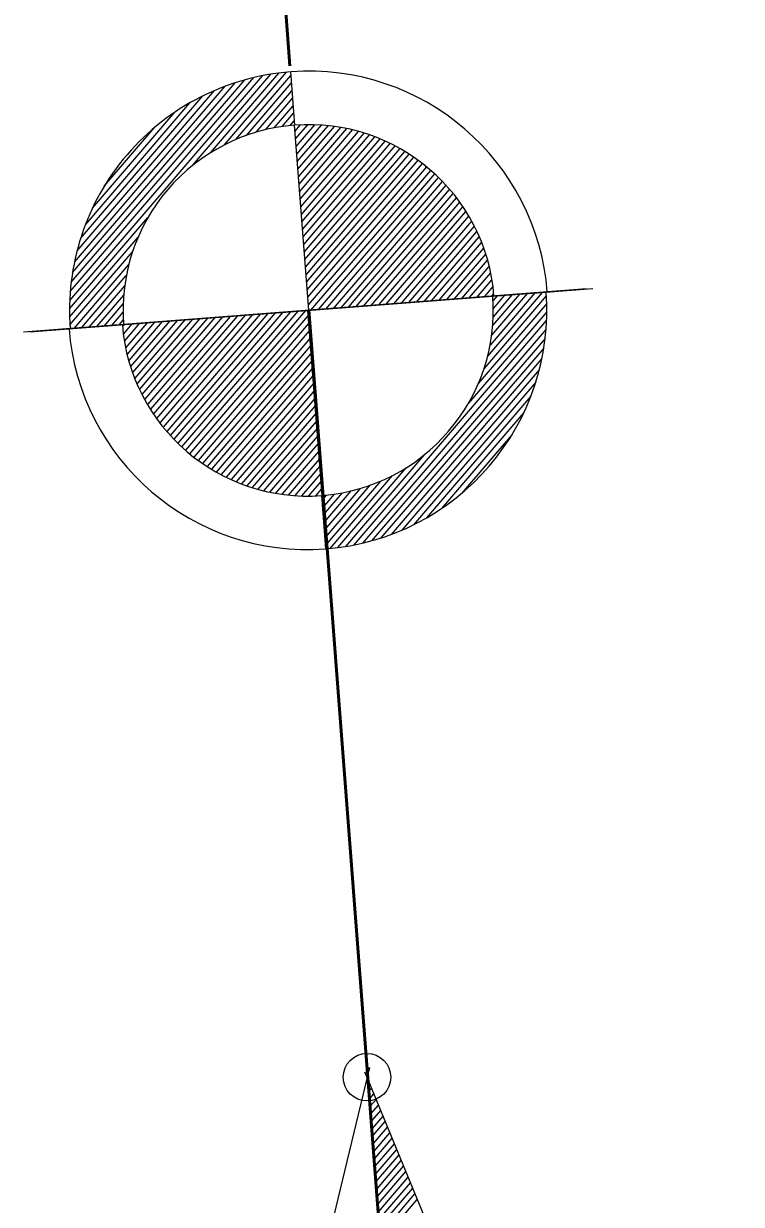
# Model space of a CAD drawing. Extents: x 2356431 to 2371438, y 6972864 to 6982525.
# Drawn here: x 2364822.9 to 2364865.2, y 6979958.8 to 6980028.4 of the extents above; entities that cross this region are included whole.
import ezdxf

# ---------------------------------------------------------------- set-up
doc = ezdxf.new("R2010")
doc.units = 0
doc.header["$LTSCALE"] = 5.6
doc.header["$PDMODE"] = 32
doc.header["$PDSIZE"] = 2.8
doc.layers.add('1', color=7, linetype='Continuous', lineweight=25)

msp = doc.modelspace()

# ---------------------------------------------------------------- linework, layer by layer
at = {"layer": '1', "lineweight": 53}
for p, q in [((2364826.798, 6980179.006), (2364838.576, 6980025.886)), ((2364839.685, 6980011.511), (2364852.663, 6979842.808))]:
    msp.add_line(p, q, dxfattribs=at)
at = {"layer": '1', "lineweight": 13}
for p, q in [((2364834.705, 6980021.214), (2364838.381, 6980025.505)), ((2364838.607, 6980025.525), (2364838.848, 6980022.385)), ((2364825.615, 6980012.061), (2364836.959, 6980025.299)), ((2364825.645, 6980012.582), (2364836.45, 6980025.187)), ((2364825.701, 6980013.129), (2364835.919, 6980025.052)), ((2364825.779, 6980013.705), (2364835.36, 6980024.881)), ((2364832.835, 6980020.001), (2364837.45, 6980025.387)), ((2364833.904, 6980020.763), (2364837.926, 6980025.456)), ((2364835.397, 6980021.54), (2364838.622, 6980025.302)), ((2364836.02, 6980021.78), (2364838.656, 6980024.855)), ((2364825.892, 6980014.32), (2364834.768, 6980024.679)), ((2364826.042, 6980014.984), (2364834.138, 6980024.424)), ((2364826.247, 6980015.703), (2364833.456, 6980024.113)), ((2364836.596, 6980021.967), (2364838.69, 6980024.413)), ((2364826.539, 6980016.525), (2364832.688, 6980023.706)), ((2364837.134, 6980022.113), (2364838.727, 6980023.97)), ((2364837.641, 6980022.222), (2364838.76, 6980023.526)), ((2364826.946, 6980017.488), (2364831.806, 6980023.153)), ((2364838.124, 6980022.302), (2364838.792, 6980023.084)), ((2364827.647, 6980018.786), (2364830.621, 6980022.26)), ((2364838.592, 6980022.358), (2364838.829, 6980022.637)), ((2364838.874, 6980022.015), (2364839.208, 6980022.402)), ((2364838.91, 6980021.572), (2364839.631, 6980022.412)), ((2364838.945, 6980021.126), (2364840.042, 6980022.407)), ((2364838.978, 6980020.685), (2364840.441, 6980022.389)), ((2364839.011, 6980020.239), (2364840.826, 6980022.353)), ((2364839.047, 6980019.795), (2364841.201, 6980022.307)), ((2364839.079, 6980019.349), (2364841.564, 6980022.251)), ((2364839.113, 6980018.909), (2364841.922, 6980022.184)), ((2364839.149, 6980018.463), (2364842.269, 6980022.105)), ((2364839.184, 6980018.018), (2364842.609, 6980022.017)), ((2364839.218, 6980017.575), (2364842.942, 6980021.922)), ((2364839.25, 6980017.13), (2364843.265, 6980021.813)), ((2364839.286, 6980016.688), (2364843.581, 6980021.696)), ((2364839.319, 6980016.241), (2364843.889, 6980021.573)), ((2364839.352, 6980015.799), (2364844.192, 6980021.443)), ((2364839.388, 6980015.356), (2364844.488, 6980021.305)), ((2364839.423, 6980014.909), (2364844.775, 6980021.159)), ((2364839.457, 6980014.469), (2364845.058, 6980021.004)), ((2364839.49, 6980014.022), (2364845.336, 6980020.843)), ((2364839.526, 6980013.579), (2364845.604, 6980020.675)), ((2364839.558, 6980013.135), (2364845.871, 6980020.499)), ((2364839.592, 6980012.691), (2364846.127, 6980020.316)), ((2364839.628, 6980012.245), (2364846.38, 6980020.124)), ((2364839.663, 6980011.802), (2364846.628, 6980019.931)), ((2364839.809, 6980011.49), (2364846.865, 6980019.724)), ((2364840.253, 6980011.525), (2364847.103, 6980019.516)), ((2364840.696, 6980011.557), (2364847.329, 6980019.297)), ((2364841.142, 6980011.593), (2364847.554, 6980019.073)), ((2364841.586, 6980011.628), (2364847.772, 6980018.844)), ((2364842.028, 6980011.661), (2364847.981, 6980018.604)), ((2364842.476, 6980011.696), (2364848.186, 6980018.359)), ((2364842.915, 6980011.73), (2364848.383, 6980018.109)), ((2364843.363, 6980011.765), (2364848.575, 6980017.846)), ((2364843.805, 6980011.796), (2364848.764, 6980017.58)), ((2364844.25, 6980011.833), (2364848.939, 6980017.304)), ((2364825.602, 6980011.561), (2364830.212, 6980016.943)), ((2364844.694, 6980011.867), (2364849.113, 6980017.021)), ((2364845.136, 6980011.901), (2364849.278, 6980016.73)), ((2364825.605, 6980011.085), (2364829.634, 6980015.783)), ((2364845.582, 6980011.935), (2364849.436, 6980016.43)), ((2364846.027, 6980011.968), (2364849.588, 6980016.122)), ((2364846.471, 6980012.004), (2364849.728, 6980015.807)), ((2364846.915, 6980012.036), (2364849.86, 6980015.477)), ((2364847.358, 6980012.071), (2364849.99, 6980015.14)), ((2364825.627, 6980010.626), (2364829.305, 6980014.917)), ((2364847.804, 6980012.106), (2364850.108, 6980014.793)), ((2364848.246, 6980012.14), (2364850.214, 6980014.431)), ((2364825.864, 6980010.418), (2364829.087, 6980014.176)), ((2364848.693, 6980012.174), (2364850.31, 6980014.064)), ((2364849.135, 6980012.209), (2364850.398, 6980013.681)), ((2364826.309, 6980010.453), (2364828.944, 6980013.526)), ((2364849.579, 6980012.242), (2364850.472, 6980013.284)), ((2364823.26, 6980010.218), (2364850.518, 6980012.315)), ((2364826.751, 6980010.486), (2364828.847, 6980012.931)), ((2364827.198, 6980010.521), (2364828.789, 6980012.376)), ((2364856.042, 6980012.739), (2364828.782, 6980010.643)), ((2364853.673, 6980012.331), (2364849.995, 6980008.037)), ((2364850.024, 6980012.274), (2364850.53, 6980012.868)), ((2364853.435, 6980012.537), (2364850.213, 6980008.778)), ((2364852.991, 6980012.505), (2364850.357, 6980009.43)), ((2364852.547, 6980012.472), (2364850.453, 6980010.025)), ((2364850.467, 6980012.31), (2364850.579, 6980012.442)), ((2364852.101, 6980012.436), (2364850.512, 6980010.58)), ((2364850.518, 6980012.315), (2364853.66, 6980012.556)), ((2364850.77, 6980012.335), (2364850.534, 6980012.057)), ((2364851.659, 6980012.403), (2364850.54, 6980011.096)), ((2364851.214, 6980012.368), (2364850.547, 6980011.591)), ((2364853.637, 6980012.556), (2364856.405, 6980012.767)), ((2364827.64, 6980010.555), (2364828.758, 6980011.858)), ((2364853.694, 6980011.873), (2364849.666, 6980007.175)), ((2364828.086, 6980010.589), (2364828.752, 6980011.369)), ((2364828.53, 6980010.621), (2364828.765, 6980010.898)), ((2364832.386, 6980010.92), (2364829.437, 6980007.48)), ((2364832.831, 6980010.954), (2364829.571, 6980007.15)), ((2364833.276, 6980010.989), (2364829.714, 6980006.833)), ((2364833.718, 6980011.022), (2364829.863, 6980006.527)), ((2364834.163, 6980011.057), (2364830.02, 6980006.224)), ((2364834.605, 6980011.09), (2364830.188, 6980005.935)), ((2364835.05, 6980011.124), (2364830.36, 6980005.653)), ((2364835.495, 6980011.159), (2364830.537, 6980005.375)), ((2364835.938, 6980011.193), (2364830.723, 6980005.112)), ((2364836.382, 6980011.228), (2364830.916, 6980004.849)), ((2364836.827, 6980011.262), (2364831.114, 6980004.594)), ((2364837.27, 6980011.296), (2364831.321, 6980004.351)), ((2364837.717, 6980011.33), (2364831.528, 6980004.114)), ((2364838.158, 6980011.362), (2364831.748, 6980003.882)), ((2364838.602, 6980011.399), (2364831.971, 6980003.658)), ((2364839.047, 6980011.432), (2364832.198, 6980003.439)), ((2364839.491, 6980011.466), (2364832.432, 6980003.233)), ((2364839.64, 6980011.155), (2364832.671, 6980003.025)), ((2364839.615, 6980011.476), (2364839.515, 6980011.468)), ((2364839.684, 6980011.481), (2364839.784, 6980011.489)), ((2364853.687, 6980010.898), (2364842.343, 6979997.659)), ((2364853.699, 6980011.396), (2364849.086, 6980006.015)), ((2364825.663, 6980010.402), (2364822.897, 6980010.188)), ((2364828.782, 6980010.643), (2364825.64, 6980010.4)), ((2364828.832, 6980010.645), (2364828.723, 6980010.518)), ((2364829.277, 6980010.681), (2364828.77, 6980010.088)), ((2364829.72, 6980010.714), (2364828.828, 6980009.673)), ((2364830.167, 6980010.75), (2364828.901, 6980009.275)), ((2364830.61, 6980010.783), (2364828.99, 6980008.896)), ((2364831.053, 6980010.818), (2364829.088, 6980008.524)), ((2364831.497, 6980010.851), (2364829.192, 6980008.162)), ((2364831.942, 6980010.885), (2364829.311, 6980007.817)), ((2364839.674, 6980010.713), (2364832.918, 6980002.831)), ((2364839.708, 6980010.268), (2364833.174, 6980002.64)), ((2364853.655, 6980010.375), (2364842.85, 6979997.769)), ((2364839.742, 6980009.824), (2364833.429, 6980002.457)), ((2364853.602, 6980009.826), (2364843.381, 6979997.906)), ((2364839.777, 6980009.376), (2364833.696, 6980002.283)), ((2364839.81, 6980008.936), (2364833.964, 6980002.113)), ((2364853.52, 6980009.25), (2364843.938, 6979998.074)), ((2364839.845, 6980008.491), (2364834.242, 6980001.951)), ((2364853.408, 6980008.633), (2364844.532, 6979998.278)), ((2364839.879, 6980008.047), (2364834.525, 6980001.799)), ((2364839.913, 6980007.601), (2364834.814, 6980001.653)), ((2364853.255, 6980007.974), (2364845.162, 6979998.532)), ((2364839.945, 6980007.157), (2364835.11, 6980001.513)), ((2364853.053, 6980007.253), (2364845.844, 6979998.847)), ((2364839.981, 6980006.712), (2364835.413, 6980001.383)), ((2364840.016, 6980006.268), (2364835.722, 6980001.257)), ((2364852.763, 6980006.43), (2364846.609, 6979999.255)), ((2364840.05, 6980005.825), (2364836.037, 6980001.145)), ((2364840.085, 6980005.382), (2364836.359, 6980001.036)), ((2364852.354, 6980005.467), (2364847.496, 6979999.802)), ((2364840.119, 6980004.935), (2364836.691, 6980000.938)), ((2364840.153, 6980004.495), (2364837.03, 6980000.851)), ((2364840.185, 6980004.048), (2364837.376, 6980000.77)), ((2364851.656, 6980004.17), (2364848.677, 6980000.696)), ((2364840.221, 6980003.606), (2364837.733, 6980000.704)), ((2364840.255, 6980003.16), (2364838.101, 6980000.648)), ((2364840.289, 6980002.716), (2364838.475, 6980000.6)), ((2364846.463, 6980002.955), (2364841.849, 6979997.57)), ((2364840.324, 6980002.273), (2364838.861, 6980000.566)), ((2364845.399, 6980002.193), (2364841.374, 6979997.501)), ((2364840.357, 6980001.829), (2364839.258, 6980000.548)), ((2364840.391, 6980001.387), (2364839.668, 6980000.544)), ((2364843.28, 6980001.175), (2364840.644, 6979998.1)), ((2364843.901, 6980001.415), (2364840.678, 6979997.652)), ((2364844.597, 6980001.741), (2364840.919, 6979997.453)), ((2364840.423, 6980000.941), (2364840.091, 6980000.552)), ((2364840.696, 6979997.432), (2364840.455, 6980000.572)), ((2364840.71, 6980000.597), (2364840.473, 6980000.319)), ((2364841.173, 6980000.653), (2364840.508, 6979999.874)), ((2364841.659, 6980000.733), (2364840.541, 6979999.431)), ((2364842.165, 6980000.844), (2364840.576, 6979998.987)), ((2364842.704, 6980000.988), (2364840.61, 6979998.544)), ((2364843.228, 6979965.956), (2364843.248, 6979965.979)), ((2364843.261, 6979965.511), (2364843.384, 6979965.653)), ((2364843.297, 6979965.066), (2364843.518, 6979965.326)), ((2364843.33, 6979964.621), (2364843.652, 6979964.998)), ((2364843.363, 6979964.176), (2364843.788, 6979964.668)), ((2364843.399, 6979963.734), (2364843.921, 6979964.343)), ((2364843.431, 6979963.287), (2364844.057, 6979964.015)), ((2364843.465, 6979962.846), (2364844.191, 6979963.688)), ((2364843.501, 6979962.4), (2364844.325, 6979963.364)), ((2364843.534, 6979961.956), (2364844.458, 6979963.034)), ((2364843.568, 6979961.51), (2364844.593, 6979962.708)), ((2364843.601, 6979961.067), (2364844.728, 6979962.382)), ((2364843.636, 6979960.623), (2364844.862, 6979962.053)), ((2364843.669, 6979960.18), (2364844.999, 6979961.728)), ((2364843.704, 6979959.733), (2364845.132, 6979961.4)), ((2364843.738, 6979959.288), (2364845.266, 6979961.073)), ((2364843.772, 6979958.846), (2364845.401, 6979960.745)), ((2364843.805, 6979958.401), (2364845.535, 6979960.417)), ((2364843.841, 6979957.959), (2364845.67, 6979960.093)), ((2364843.876, 6979957.511), (2364845.804, 6979959.764)), ((2364843.909, 6979957.069), (2364845.94, 6979959.436)), ((2364843.942, 6979956.622), (2364846.073, 6979959.111))]:
    msp.add_line(p, q, dxfattribs=at)
for points in [[(2364850.59, 6980012.318), (2364839.684, 6980011.481), (2364838.848, 6980022.385)], [(2364828.71, 6980010.637), (2364839.615, 6980011.476), (2364840.455, 6980000.572)]]:
    msp.add_lwpolyline(points, dxfattribs=at)
for points in [[(2364843.266, 6979966.869), (2364834.761, 6979931.613), (2364843.13, 6979822.836), (2364852.631, 6979843.209), (2364843.123, 6979966.288)], [(2364842.993, 6979966.603), (2364856.789, 6979933.06), (2364865.157, 6979824.283), (2364852.649, 6979842.96), (2364843.22, 6979966.049)]]:
    msp.add_lwpolyline(points, close=True, dxfattribs=at)
for centre, radius, start, end in [((2364839.686, 6980011.48), 14.086, 94.39929, 184.39929), ((2364839.686, 6980011.48), 14.086, 4.39929, 94.21426), ((2364839.686, 6980011.48), 10.937, 94.39929, 184.39929), ((2364839.686, 6980011.48), 10.937, 4.39929, 94.39929), ((2364839.615, 6980011.475), 10.937, 274.39929, 4.39929), ((2364839.615, 6980011.475), 14.086, 274.39929, 4.39929), ((2364839.615, 6980011.475), 14.086, 184.39929, 274.21426), ((2364839.615, 6980011.475), 10.937, 184.39929, 274.39929)]:
    msp.add_arc(centre, radius, start, end, dxfattribs=at)
at = {"layer": '1'}
msp.add_point((2364843.114, 6979966.305), dxfattribs=at)

doc.saveas('drawing.dxf')
